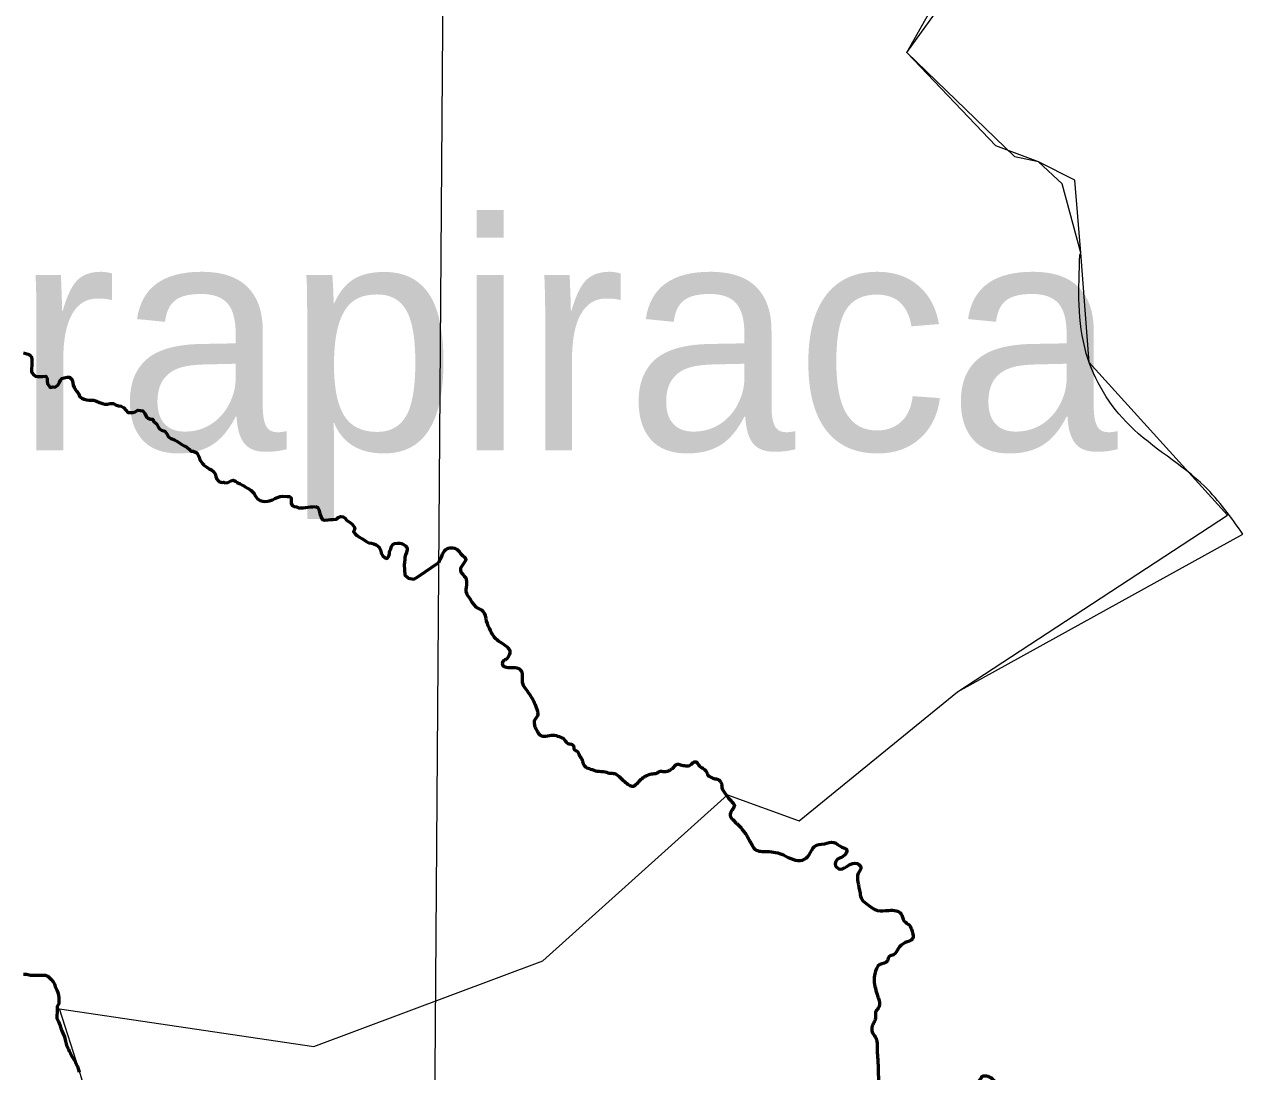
# Model space of a CAD drawing. Extents: x 553962 to 842807, y 8883888 to 9032388.
# Drawn here: x 817881 to 820576, y 9011879 to 9014173 of the extents above; entities that cross this region are included whole.
import ezdxf

# ---------------------------------------------------------------- set-up
doc = ezdxf.new("R2010")
doc.units = 0
doc.header["$LTSCALE"] = 160
doc.layers.add('60', color=7, linetype='Continuous', lineweight=13)

msp = doc.modelspace()

# ---------------------------------------------------------------- linework, layer by layer
at = {"layer": '60'}
for points in [[(818862.6, 9023442.8), (818808, 9015657), (818721.3, 9003930.5)], [(820193.6, 9013668.5), (820195.8, 9013673.1), (820154.4, 9013824.4), (820102.8, 9013872.5), (820009.3, 9013907.6), (819814.5, 9014112.2), (819888.3, 9014243.8)], [(817787.4, 9010927.4), (817881.4, 9010890), (818363.1, 9011080.3), (818033.3, 9011772.8), (818000.5, 9011881.4), (817957.2, 9012016.3), (818514.6, 9011933.6), (819016.4, 9012121.2), (819421.1, 9012485.4), (819578.7, 9012428.1), (819925.3, 9012711), (820517.2, 9013098.4), (820213.9, 9013432.6), (820195.8, 9013673.1), (820182.5, 9013832.6), (820102.8, 9013872.5), (820051.2, 9013883.5), (819814.5, 9014112.2), (819884.1, 9014209.7)], [(817787.4, 9010927.4), (817881.4, 9010890), (818363.1, 9011080.3), (818033.3, 9011772.8), (818000.5, 9011881.4), (817957.2, 9012016.3), (818514.6, 9011933.6), (819016.4, 9012121.2), (819421.1, 9012485.4), (819578.7, 9012428.1), (819925.3, 9012711), (820550.9, 9013056.2)]]:
    msp.add_lwpolyline(points, dxfattribs=at)
at = {"layer": '60', "lineweight": 53}
for points in [[(817878.7, 9013453.8), (817883.8, 9013452.8), (817890.9, 9013450.2), (817895, 9013446.6)], [(817895, 9013446.6), (817896.5, 9013440), (817896.4, 9013434.9), (817896.4, 9013427.2), (817896.3, 9013418.1), (817896.2, 9013411.5), (817899.8, 9013407.4), (817904.8, 9013402.7), (817909.9, 9013402.2), (817915.5, 9013402.2), (817921.1, 9013402.1), (817927.2, 9013402.6), (817930.2, 9013398), (817930.2, 9013392.9), (817931.2, 9013386.3), (817934.2, 9013382.2), (817937.2, 9013377.6), (817942.8, 9013379.1), (817947.9, 9013379), (817954, 9013383.1), (817957.1, 9013389.2), (817959.2, 9013393.7), (817962.3, 9013397.8), (817967.4, 9013399.3), (817974, 9013400.8), (817979.1, 9013400.7), (817985.2, 9013395.1), (817986.6, 9013388.5), (817987.1, 9013383.4), (817989.6, 9013378.3), (817994.6, 9013370.1), (817998.7, 9013364.5), (818001.7, 9013357.8), (818006.2, 9013354.7), (818011.3, 9013352.1), (818016.9, 9013350.6), (818022, 9013350.5)], [(818022, 9013350.5), (818027.1, 9013350.5), (818032.1, 9013350), (818038.2, 9013347.9), (818044.8, 9013344.8), (818051.9, 9013342.7), (818057, 9013341.2), (818062.6, 9013341.6), (818068.2, 9013342.6), (818075.8, 9013342.6), (818080.4, 9013340), (818087, 9013337.9), (818092.6, 9013336.8), (818097.6, 9013334.3), (818103.2, 9013327.6), (818107.2, 9013323.5), (818112.3, 9013323), (818118.4, 9013322.9), (818123, 9013324.9), (818129.1, 9013328.5), (818135.2, 9013327.4), (818140.3, 9013326.9), (818144.3, 9013321.2), (818147.3, 9013314.6), (818151.4, 9013310.5), (818156.5, 9013308.9), (818161.6, 9013308.4), (818163.6, 9013303.8), (818169.6, 9013298.2), (818173.6, 9013292), (818176.7, 9013287.4), (818181.2, 9013284.3), (818188.3, 9013282.2), (818193.4, 9013275.6), (818195.9, 9013270), (818201.4, 9013266.4), (818209.6, 9013263.2), (818214.6, 9013260.2), (818220.7, 9013256.1), (818225.3, 9013253), (818230.8, 9013250.4), (818236.4, 9013247.3), (818241.5, 9013242.7), (818245, 9013238.6), (818250.1, 9013238.5), (818258.2, 9013234.4), (818261.2, 9013229.8), (818263.7, 9013225.2), (818265.2, 9013219.1), (818270.6, 9013211.7), (818273.8, 9013208.5), (818273.8, 9013207.5), (818280.4, 9013203.7), (818285.4, 9013199.6), (818290.6, 9013197.2), (818295.2, 9013194.1), (818298.3, 9013188.6), (818299.9, 9013183.2), (818302.2, 9013176.9), (818306.2, 9013172.2), (818313.2, 9013169.9), (818317.1, 9013170.7), (818319.4, 9013169.1), (818325.9, 9013169.8), (818332.5, 9013173.3)], [(818332.5, 9013173.3), (818337.6, 9013174.8), (818342.7, 9013172.8), (818346.8, 9013169.7), (818353.3, 9013166.6), (818359.9, 9013163), (818366, 9013159.4), (818371.1, 9013156.3), (818376.6, 9013152.7), (818383.7, 9013145.5), (818387.2, 9013139.9), (818391.3, 9013133.7), (818396.8, 9013130.6), (818402.9, 9013128.6), (818408, 9013128), (818413.6, 9013128.5), (818419.7, 9013130), (818424.3, 9013132), (818428.9, 9013135), (818435, 9013137), (818441.1, 9013139), (818446.7, 9013139.5), (818456.4, 9013139.4), (818461.5, 9013139.4), (818465, 9013135.8), (818465, 9013129.2), (818464.9, 9013124.1), (818466.9, 9013119), (818471.5, 9013116.9), (818476.6, 9013116.4), (818481.2, 9013114.3), (818486.2, 9013114.3), (818491.3, 9013114.2), (818496.4, 9013114.7), (818507.6, 9013116.7), (818512.7, 9013116.6), (818518.3, 9013117.1)], [(818518.3, 9013117.1), (818523.4, 9013115.1), (818525.4, 9013110.5), (818527.9, 9013101.8), (818530.9, 9013093.6), (818532.9, 9013089), (818539, 9013086.9), (818546.1, 9013087.9), (818552.2, 9013088.9), (818557.3, 9013088.8), (818564.4, 9013089.3), (818568, 9013092.9), (818573.6, 9013094.9), (818578.7, 9013094.8), (818583.2, 9013091.2), (818586.2, 9013087.1), (818590.8, 9013084.6), (818594.9, 9013081.5), (818598.9, 9013078.4), (818602.9, 9013072.8), (818604.4, 9013067.7), (818601.8, 9013061.6), (818605.4, 9013057), (818608.9, 9013053.4), (818614.5, 9013049.8), (818621.1, 9013046.2), (818628.7, 9013041.5), (818635.2, 9013037.4), (818641.3, 9013036.9), (818646.4, 9013035.3), (818651.5, 9013033.2), (818657.6, 9013028.1), (818661.6, 9013020.9), (818662.6, 9013014.8), (818666.1, 9013009.2), (818670.6, 9013005.6), (818675.7, 9013003.5), (818678.8, 9013008.1), (818680.3, 9013013.2), (818680.9, 9013018.3), (818683.3, 9013024), (818685.1, 9013029.4), (818687.6, 9013033.5), (818692.2, 9013035.7), (818698.5, 9013036.6), (818702.9, 9013036.6), (818706.5, 9013035.7), (818711, 9013033.9), (818715.5, 9013031.2), (818718.1, 9013028.5), (818719, 9013024.9), (818719.6, 9013023.1), (818718, 9013016), (818715.9, 9013010.9), (818713.9, 9013005.8), (818713.8, 9013000.7), (818713.3, 9012994.6), (818712.7, 9012989.5), (818714.1, 9012967.6), (818722.2, 9012959.9), (818734.2, 9012957.8), (818742.3, 9012963.2), (818788.6, 9012994.7)], [(817878.2, 9012092.2), (817884.8, 9012092.2), (817894, 9012090.1), (817900.1, 9012090.1), (817906.2, 9012090), (817914.8, 9012090), (817920.9, 9012089.9), (817926, 9012089.9), (817931.6, 9012087.8), (817935.6, 9012084.2), (817939.2, 9012080.6), (817943.2, 9012075), (817946.2, 9012069.9), (817948.2, 9012065.3), (817951.2, 9012058.1), (817954.7, 9012049.5), (817956.2, 9012041.3), (817956.1, 9012032.6), (817956.1, 9012027), (817952.5, 9012021), (817952.5, 9012014.8), (817952.4, 9012009.2), (817951.8, 9012001.6), (817951.8, 9011996), (817955.3, 9011988.3), (817957.8, 9011981.2), (817960.3, 9011974), (817962.8, 9011967.9), (817964.8, 9011962.8), (817968.3, 9011954.6), (817969.8, 9011948), (817971.3, 9011942.4), (817972.8, 9011936.8), (817976.8, 9011928.1)], [(817976.8, 9011928.1), (817978.8, 9011923.5), (817981.3, 9011918.4), (817984.8, 9011911.2), (817988.8, 9011905.1), (817992.3, 9011898.4), (817996.9, 9011889.8), (817999.3, 9011882.6), (818000.8, 9011877)]]:
    msp.add_lwpolyline(points, dxfattribs=at)
at = {"layer": '60', "lineweight": 25}
msp.add_spline([(834098.3, 9023598.3), (833988.4, 9022572.2), (831790.3, 9018394.6), (827540.7, 9013447.3), (823584.2, 9008500), (821093, 9005495), (819957.4, 9003662.7)], degree=3, dxfattribs=at)
msp.add_spline([(834098.3, 9023598.3), (833988.4, 9022572.2), (831790.3, 9018394.6), (827540.7, 9013447.3), (823584.2, 9008500), (821093, 9005495), (819957.4, 9003662.7)], degree=3, dxfattribs=at)
at = {"layer": '60'}
msp.add_spline([(820550.9, 9013056.2), (820467.3, 9013161), (820302.8, 9013294.3), (820207.6, 9013452.7), (820193.6, 9013668.5)], degree=3, dxfattribs=at)
at = {"layer": '60', "lineweight": 53}
for points in [[(818788.6, 9012994.7), (818795.2, 9013008.5), (818803.9, 9013023.1), (818828.6, 9013023.1), (818838.8, 9013011.4), (818847.5, 9013002.7), (818838.8, 9012986.7), (818835.9, 9012976.5), (818847.5, 9012960.5), (818849, 9012944.6), (818849, 9012927.1), (818856.3, 9012915.5), (818870.8, 9012896.6), (818885.3, 9012887.8), (818892.6, 9012866), (818901.2, 9012845.5), (818909.9, 9012830.9), (818922.1, 9012820.7), (818938.2, 9012809.4), (818944.1, 9012800.6), (818943.1, 9012791.4), (818934.8, 9012781.6), (818929, 9012777.2), (818929, 9012768.5), (818936.3, 9012765), (818951.9, 9012764.1), (818966, 9012760.6), (818969.5, 9012756.2), (818971.4, 9012744.5), (818972.4, 9012728), (818977.3, 9012719.7), (818987, 9012706), (818999.2, 9012684.5), (819004.6, 9012668.4), (819005.1, 9012658.2), (818998.7, 9012649.4), (818998.2, 9012639.2), (819000.7, 9012631.4), (819004.6, 9012624), (819010.9, 9012615.8), (819023.1, 9012613.8), (819038.7, 9012616.2), (819052.4, 9012612.8), (819064.1, 9012606), (819071.4, 9012597.7), (819080.7, 9012595.8), (819084.1, 9012591.8), (819084.6, 9012586), (819092.4, 9012579.8), (819097.3, 9012570.5), (819102.2, 9012563.2), (819105.1, 9012553.4), (819110.9, 9012546.1), (819121.2, 9012541.7), (819135.8, 9012536.8)], [(819135.8, 9012536.8), (819152.9, 9012535.4), (819165.1, 9012532.4), (819173.4, 9012532), (819183.6, 9012525.1), (819195.3, 9012514.4), (819205.1, 9012507.1), (819213.4, 9012504.1), (819220.7, 9012507.6), (819230, 9012517.3), (819238.8, 9012524.6), (819246.6, 9012528.5), (819257.8, 9012531.5), (819266.1, 9012532.9), (819272.4, 9012536.3), (819282.2, 9012536.3), (819290.5, 9012537.3), (819297.3, 9012540.7), (819303.6, 9012546.1), (819309.5, 9012552), (819318.3, 9012551), (819330, 9012549), (819335.3, 9012549), (819344.1, 9012553.9), (819348, 9012557.3), (819352.9, 9012557.3), (819356.3, 9012552.9), (819362.7, 9012546.1), (819370.7, 9012540.7), (819376.1, 9012533.9), (819378.5, 9012528.1), (819383.4, 9012524.6), (819388.8, 9012521.7), (819399, 9012519.3), (819404.9, 9012515.4), (819408.3, 9012507.6), (819409.7, 9012498.8), (819414.6, 9012490.5), (819421.9, 9012480.4), (819429.2, 9012471.7), (819433.4, 9012466.8), (819436.4, 9012462.6), (819436.2, 9012460), (819431.5, 9012452.1), (819427.3, 9012442.8), (819427.7, 9012437.2), (819431.1, 9012432.8), (819437.2, 9012426.3), (819443.2, 9012420.6), (819448.3, 9012415.7), (819453.6, 9012409.5), (819459.4, 9012401.9), (819464.1, 9012394.8), (819468.1, 9012387.2), (819472.8, 9012379.1)], [(819472.8, 9012379.1), (819481.7, 9012365.7), (819508.1, 9012361), (819543.9, 9012353.5), (819565.6, 9012343.1), (819585.4, 9012342.2), (819600.5, 9012353.5), (819611.8, 9012372.3), (819633.5, 9012378), (819654.2, 9012380.8), (819672.1, 9012370.5), (819682.5, 9012364.8), (819674, 9012349.7), (819662.7, 9012344.1), (819658, 9012329.9), (819668.4, 9012322.4), (819687.2, 9012330.9), (819705.1, 9012334.6), (819713.6, 9012326.2), (819707.9, 9012313), (819707, 9012294.1), (819711.7, 9012269.6), (819715.5, 9012256.4), (819728.7, 9012244.2), (819749.4, 9012231.9), (819774.9, 9012231.9), (819790.9, 9012231), (819801.3, 9012225.3), (819808.8, 9012208.3), (819819.2, 9012199.9), (819825.8, 9012186.7), (819826.7, 9012169.7), (819810.7, 9012161.2), (819795.6, 9012148), (819785.2, 9012134.8), (819775.8, 9012131.1), (819772, 9012121.6), (819755.1, 9012113.1), (819744.3, 9012092.8), (819742.7, 9012077.8), (819745.4, 9012061.3), (819750.7, 9012042.7), (819753.9, 9012034.7), (819751.3, 9012017.1), (819745.9, 9012009.6), (819745.4, 9012003.7), (819744.9, 9011992.5), (819740.6, 9011983.5), (819737.4, 9011972.8), (819739, 9011963.2), (819744.9, 9011955.2), (819748.6, 9011945.1), (819749.1, 9011924.8), (819750.7, 9011905.1), (819751.3, 9011879)], [(819751.3, 9011879), (819753.4, 9011855.5), (819758.2, 9011839), (819765.1, 9011821.4), (819770.5, 9011804.9), (819777.4, 9011787.3), (819782.2, 9011775), (819789.1, 9011769.2), (819802.4, 9011773.4), (819819, 9011778.8), (819836, 9011788.4), (819845.6, 9011791), (819861.6, 9011786.2), (819873.9, 9011786.2), (819887.7, 9011794.8), (819902.7, 9011803.8), (819908, 9011814.5), (819915.5, 9011820.3), (819924, 9011819.3), (819938.4, 9011815.6), (819950.6, 9011814.5), (819954.9, 9011823.6), (819955.4, 9011831.6), (819946.4, 9011841.1), (819948, 9011852.3), (819954.4, 9011856.1), (819968.2, 9011856.6), (819975.2, 9011860.9), (819979.4, 9011867.8), (819992.2, 9011868.3), (819999.7, 9011864.1), (820009.3, 9011853.4), (820015.7, 9011845.9), (820021, 9011849.7), (820026.3, 9011854.5), (820034.9, 9011855.5), (820040.2, 9011848.1), (820038.1, 9011835.8), (820031.7, 9011831), (820022.1, 9011831.6), (820015.7, 9011822.5), (820013, 9011813.4), (820016.7, 9011806.5), (820027.4, 9011807.6), (820039.1, 9011810.8), (820046.6, 9011808.6), (820050.9, 9011801.2), (820055.1, 9011793.2), (820064.7, 9011785.2), (820064.7, 9011774), (820062.1, 9011765.4), (820049.3, 9011757.5), (820041.3, 9011751.6), (820035.9, 9011742), (820049.3, 9011731.5)]]:
    msp.add_spline(points, degree=3, dxfattribs=at)

# ---------------------------------------------------------------- texts
at = {"layer": '60'}
msp.add_text('Arapiraca', height=500, dxfattribs=at).set_placement((817414.6, 9013240.5))

doc.saveas('drawing.dxf')
